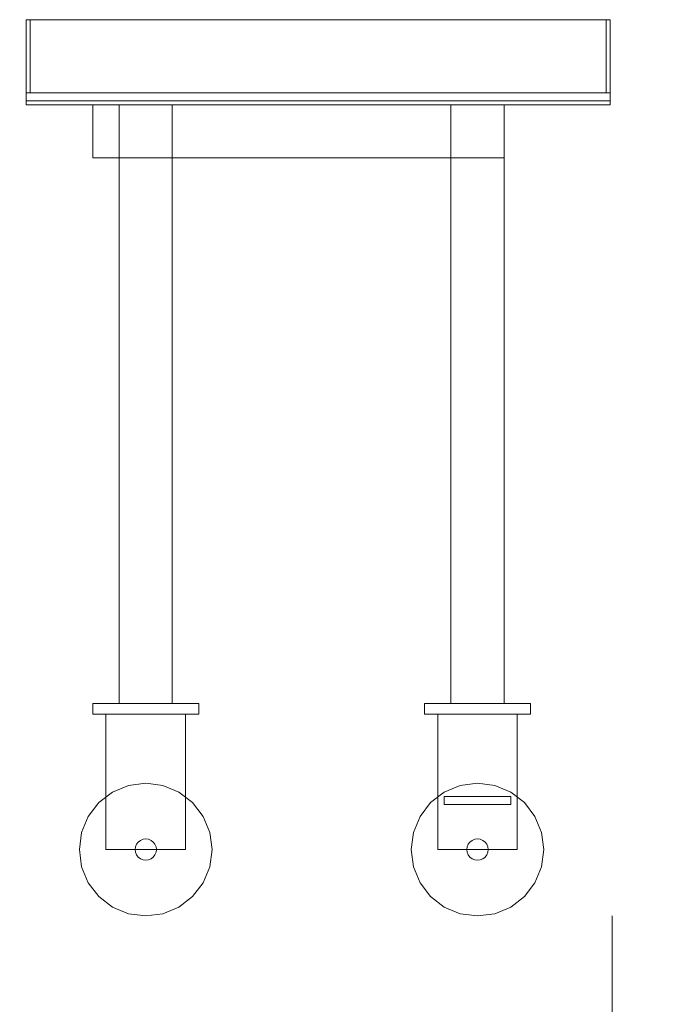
# Model space of a CAD drawing. Header units: millimetres. Extents: x -2233 to 61924, y -68080 to 6847.
# Tile 867 of 1056: x 28359 to 28850, y -67 to 675. Entities that reach past the tile are written whole.
import ezdxf

# ---------------------------------------------------------------- set-up
doc = ezdxf.new("R2010")
doc.units = ezdxf.units.MM
doc.layers.add('COTAS_P', color=1, linetype='Continuous', lineweight=0)
doc.layers.add('lateral_bajante_movil', color=7, linetype='Continuous', lineweight=0)
doc.dimstyles.new('R19_100', dxfattribs={"dimtxt": 250, "dimasz": 150, "dimexe": 150, "dimexo": 80, "dimgap": 100, "dimtad": 1, "dimtih": 1, "dimtoh": 1, "dimdsep": 46, "dimcen": 0.09, "dimadec": 0, "dimazin": 0, "dimtfac": 1, "dimtdec": 4, "dimtofl": 0, "dimtmove": 0, "dimatfit": 3, "dimfxl": 1, "dimtolj": 1, "dimtzin": 0, "dimarcsym": 0})

# ---------------------------------------------------------------- blocks, each defined once
blk = doc.blocks.new('DIM_R28_31')
at = {"layer": 'COTAS_P'}
for p, q in [((26795.07, 0), (26795.07, -900)), ((28805.07, 0), (28805.07, -900)), ((26795.07, -900), (26945.07, -855)), ((28805.07, -900), (28655.07, -855)), ((26795.07, -900), (28805.07, -900)), ((26795.07, -900), (26945.07, -945)), ((28805.07, -900), (28655.07, -945))]:
    blk.add_line(p, q, dxfattribs=at)
blk.add_text('2010 P', height=250, dxfattribs=at).set_placement((27800.07, -800))
blk = doc.blocks.new('DIM_R28_33')
at = {"layer": 'COTAS_P'}
for p, q in [((112.7, 0), (112.7, -2500)), ((61924.13, 0), (61924.13, -2500)), ((112.7, -2500), (262.7, -2455)), ((61924.13, -2500), (61774.13, -2455)), ((112.7, -2500), (61924.13, -2500)), ((112.7, -2500), (262.7, -2545)), ((61924.13, -2500), (61774.13, -2545))]:
    blk.add_line(p, q, dxfattribs=at)
blk.add_text('61811.43 P', height=250, dxfattribs=at).set_placement((31018.42, -2400))

msp = doc.modelspace()

# ---------------------------------------------------------------- linework, layer by layer
at = {"layer": 'lateral_bajante_movil'}
for p, q in [((28363.576, 675), (28803.576, 675)), ((28363.576, 675), (28363.576, 620)), ((28363.576, 675), (28366.576, 675)), ((28366.576, 620), (28366.576, 675)), ((28800.576, 675), (28803.576, 675)), ((28800.576, 675), (28800.576, 620)), ((28803.576, 620), (28803.576, 675)), ((28363.576, 620), (28803.576, 620)), ((28363.576, 620), (28363.576, 614)), ((28363.576, 620), (28366.576, 620)), ((28800.576, 620), (28803.576, 620)), ((28803.576, 614), (28803.576, 620)), ((28363.576, 614), (28803.576, 614)), ((28363.576, 614), (28363.576, 611)), ((28363.576, 611), (28803.576, 611)), ((28413.576, 611), (28723.576, 611)), ((28413.576, 611), (28413.576, 571)), ((28433.576, 611), (28473.576, 611)), ((28433.576, 611), (28433.576, 571)), ((28473.576, 571), (28473.576, 611)), ((28683.576, 611), (28723.576, 611)), ((28683.576, 611), (28683.576, 571)), ((28723.576, 571), (28723.576, 611)), ((28803.576, 611), (28803.576, 614)), ((28413.576, 571), (28723.576, 571)), ((28433.576, 571), (28473.576, 571)), ((28433.576, 571), (28433.576, 160)), ((28473.576, 160), (28473.576, 571)), ((28683.576, 571), (28723.576, 571)), ((28683.576, 571), (28683.576, 160)), ((28723.576, 160), (28723.576, 571)), ((28413.576, 160), (28493.576, 160)), ((28413.576, 160), (28413.576, 152)), ((28433.576, 160), (28473.576, 160)), ((28493.576, 152), (28493.576, 160)), ((28663.576, 160), (28743.576, 160)), ((28663.576, 160), (28663.576, 152)), ((28683.576, 160), (28723.576, 160)), ((28743.576, 152), (28743.576, 160)), ((28413.576, 152), (28493.576, 152)), ((28423.576, 152), (28483.576, 152)), ((28423.576, 152), (28423.576, 50)), ((28483.576, 50), (28483.576, 152)), ((28663.576, 152), (28743.576, 152)), ((28673.576, 152), (28733.576, 152)), ((28673.576, 152), (28673.576, 50)), ((28733.576, 50), (28733.576, 152)), ((28440.635, 98.296), (28428.576, 93.301)), ((28453.576, 100), (28440.635, 98.296)), ((28466.517, 98.296), (28453.576, 100)), ((28478.576, 93.301), (28466.517, 98.296)), ((28690.635, 98.296), (28678.576, 93.301)), ((28703.576, 100), (28690.635, 98.296)), ((28716.517, 98.296), (28703.576, 100)), ((28728.576, 93.301), (28716.517, 98.296)), ((28428.576, 93.301), (28418.22, 85.355)), ((28488.931, 85.355), (28478.576, 93.301)), ((28678.576, 93.301), (28668.22, 85.355)), ((28678.576, 90), (28728.576, 90)), ((28678.576, 90), (28678.576, 84)), ((28738.931, 85.355), (28728.576, 93.301)), ((28728.576, 84), (28728.576, 90)), ((28418.22, 85.355), (28410.274, 75)), ((28496.877, 75), (28488.931, 85.355)), ((28668.22, 85.355), (28660.274, 75)), ((28678.576, 84), (28728.576, 84)), ((28746.877, 75), (28738.931, 85.355)), ((28410.274, 75), (28405.279, 62.941)), ((28501.872, 62.941), (28496.877, 75)), ((28660.274, 75), (28655.279, 62.941)), ((28751.872, 62.941), (28746.877, 75)), ((28405.279, 62.941), (28403.576, 50)), ((28503.576, 50), (28501.872, 62.941)), ((28655.279, 62.941), (28653.576, 50)), ((28753.576, 50), (28751.872, 62.941)), ((28445.848, 52.071), (28445.576, 50)), ((28446.647, 54), (28445.848, 52.071)), ((28447.919, 55.657), (28446.647, 54)), ((28449.576, 56.928), (28447.919, 55.657)), ((28451.505, 57.727), (28449.576, 56.928)), ((28453.576, 58), (28451.505, 57.727)), ((28455.646, 57.727), (28453.576, 58)), ((28457.576, 56.928), (28455.646, 57.727)), ((28459.233, 55.657), (28457.576, 56.928)), ((28460.504, 54), (28459.233, 55.657)), ((28461.303, 52.071), (28460.504, 54)), ((28461.576, 50), (28461.303, 52.071)), ((28695.848, 52.071), (28695.576, 50)), ((28696.647, 54), (28695.848, 52.071)), ((28697.919, 55.657), (28696.647, 54)), ((28699.576, 56.928), (28697.919, 55.657)), ((28701.505, 57.727), (28699.576, 56.928)), ((28703.576, 58), (28701.505, 57.727)), ((28705.646, 57.727), (28703.576, 58)), ((28707.576, 56.928), (28705.646, 57.727)), ((28709.233, 55.657), (28707.576, 56.928)), ((28710.504, 54), (28709.233, 55.657)), ((28711.303, 52.071), (28710.504, 54)), ((28711.576, 50), (28711.303, 52.071)), ((28403.576, 50), (28405.279, 37.059)), ((28423.576, 50), (28483.576, 50)), ((28445.576, 50), (28445.848, 47.929)), ((28445.848, 47.929), (28446.647, 46)), ((28446.647, 46), (28447.919, 44.343)), ((28459.233, 44.343), (28460.504, 46)), ((28460.504, 46), (28461.303, 47.929)), ((28461.303, 47.929), (28461.576, 50)), ((28501.872, 37.059), (28503.576, 50)), ((28653.576, 50), (28655.279, 37.059)), ((28673.576, 50), (28733.576, 50)), ((28695.576, 50), (28695.848, 47.929)), ((28695.848, 47.929), (28696.647, 46)), ((28696.647, 46), (28697.919, 44.343)), ((28709.233, 44.343), (28710.504, 46)), ((28710.504, 46), (28711.303, 47.929)), ((28711.303, 47.929), (28711.576, 50)), ((28751.872, 37.059), (28753.576, 50)), ((28447.919, 44.343), (28449.576, 43.072)), ((28449.576, 43.072), (28451.505, 42.273)), ((28451.505, 42.273), (28453.576, 42)), ((28453.576, 42), (28455.646, 42.273)), ((28455.646, 42.273), (28457.576, 43.072)), ((28457.576, 43.072), (28459.233, 44.343)), ((28697.919, 44.343), (28699.576, 43.072)), ((28699.576, 43.072), (28701.505, 42.273)), ((28701.505, 42.273), (28703.576, 42)), ((28703.576, 42), (28705.646, 42.273)), ((28705.646, 42.273), (28707.576, 43.072)), ((28707.576, 43.072), (28709.233, 44.343)), ((28405.279, 37.059), (28410.274, 25)), ((28496.877, 25), (28501.872, 37.059)), ((28655.279, 37.059), (28660.274, 25)), ((28746.877, 25), (28751.872, 37.059)), ((28410.274, 25), (28418.22, 14.645)), ((28488.931, 14.645), (28496.877, 25)), ((28660.274, 25), (28668.22, 14.645)), ((28738.931, 14.645), (28746.877, 25)), ((28418.22, 14.645), (28428.576, 6.699)), ((28478.576, 6.699), (28488.931, 14.645)), ((28668.22, 14.645), (28678.576, 6.699)), ((28728.576, 6.699), (28738.931, 14.645)), ((28428.576, 6.699), (28440.635, 1.704)), ((28440.635, 1.704), (28453.576, 0)), ((28453.576, 0), (28466.517, 1.704)), ((28466.517, 1.704), (28478.576, 6.699)), ((28678.576, 6.699), (28690.635, 1.704)), ((28690.635, 1.704), (28703.576, 0)), ((28703.576, 0), (28716.517, 1.704)), ((28716.517, 1.704), (28728.576, 6.699))]:
    msp.add_line(p, q, dxfattribs=at)

# ---------------------------------------------------------------- dimensions: what is measured, and where the dimension line sits
at = {"layer": 'COTAS_P'}
for p1, p2, distance, picture, middle in [((112.7, 0), (61924.134, 0), -2500, 'DIM_R28_33', (31018.417, -2500)), ((26795.067, 0), (28805.067, 0), -900, 'DIM_R28_31', (27800.067, -900))]:
    dim = msp.add_aligned_dim(p1=p1, p2=p2, distance=distance, text='<> P', dimstyle='R19_100', dxfattribs=at)
    dim.commit()
    dim.dimension.update_dxf_attribs({"geometry": picture, "text_midpoint": middle})

doc.saveas('drawing.dxf')
